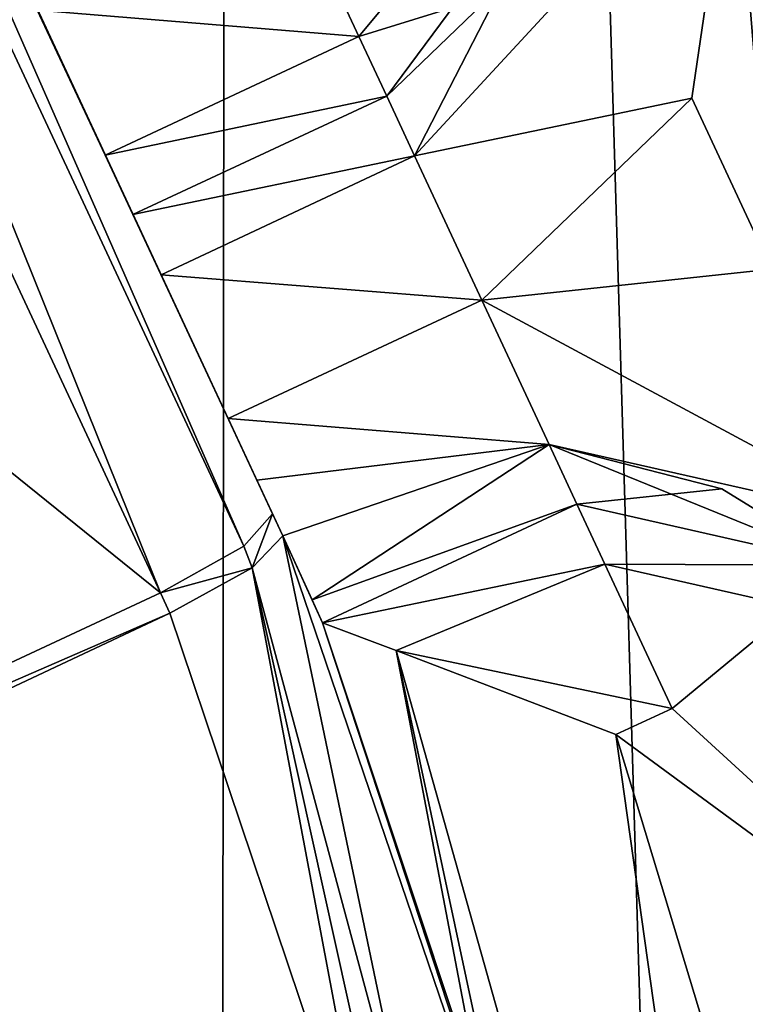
# Model space of a CAD drawing. Header units: millimetres. Extents: x -185 to 185, y -678 to 20.
# Tile 388 of 482: x -4.54 to -2.92, y -36.2 to -34.01. Entities that reach past the tile are written whole.
import ezdxf

# ---------------------------------------------------------------- set-up
doc = ezdxf.new("R2010")
doc.units = ezdxf.units.MM
doc.header["$LTSCALE"] = 65.185185
for name, color, linetype in [('362', 7, 'CONTINUOUS'), ('431', 7, 'CONTINUOUS'), ('432', 7, 'CONTINUOUS'), ('433', 7, 'CONTINUOUS'), ('434', 7, 'CONTINUOUS'), ('435', 7, 'CONTINUOUS'), ('436', 7, 'CONTINUOUS'), ('438', 7, 'CONTINUOUS'), ('446', 7, 'CONTINUOUS'), ('447', 7, 'CONTINUOUS'), ('448', 7, 'CONTINUOUS'), ('449', 7, 'CONTINUOUS'), ('450', 7, 'CONTINUOUS'), ('451', 7, 'CONTINUOUS'), ('477', 7, 'CONTINUOUS'), ('478', 7, 'CONTINUOUS'), ('479', 7, 'CONTINUOUS'), ('480', 7, 'CONTINUOUS'), ('481', 7, 'CONTINUOUS'), ('482', 7, 'CONTINUOUS'), ('483', 7, 'CONTINUOUS'), ('484', 7, 'CONTINUOUS'), ('487', 7, 'CONTINUOUS')]:
    doc.layers.add(name, color=color, linetype=linetype)

msp = doc.modelspace()

# ---------------------------------------------------------------- linework, layer by layer
at = {"layer": '362', "linetype": 'CONTINUOUS'}
for points in [[(-2, -74.7, 19.85), (-2, 0, 19.85), (-4.0571, -6.3535, 19.0337), (-2, -74.7, 19.85)], [(-4.0571, -6.3535, 19.0337), (-4.9632, -10.8898, 17.3182), (-4.1213, -74.7, 18.9713), (-4.0571, -6.3535, 19.0337)], [(-2, -74.7, 19.85), (-4.0571, -6.3535, 19.0337), (-4.1213, -74.7, 18.9713), (-2, -74.7, 19.85)], [(-4.9632, -10.8898, 17.3182), (-4.9909, -11.3399, 17.0834), (-4.1213, -74.7, 18.9713), (-4.9632, -10.8898, 17.3182)], [(-4.9909, -11.3399, 17.0834), (-5, -11.7635, 16.85), (-4.1213, -74.7, 18.9713), (-4.9909, -11.3399, 17.0834)], [(-5, -11.7635, 16.85), (-5, -74.7, 16.85), (-4.1213, -74.7, 18.9713), (-5, -11.7635, 16.85)]]:
    msp.add_3dface(points, dxfattribs=at)
at = {"layer": '431', "linetype": 'CONTINUOUS'}
for points in [[(-3.9327, -33.7305, -6.15), (-3.4411, -33.6392, -6.65), (-3.7833, -34.0509, -6.2965), (-3.9327, -33.7305, -6.15)], [(-3.4411, -33.6392, -6.65), (-3.4882, -33.9593, -6.65), (-3.7833, -34.0509, -6.2965), (-3.4411, -33.6392, -6.65)], [(-3.4882, -33.9593, -6.65), (-3.7214, -34.1836, -6.65), (-3.7833, -34.0509, -6.2965), (-3.4882, -33.9593, -6.65)]]:
    msp.add_3dface(points, dxfattribs=at)
at = {"layer": '432', "linetype": 'CONTINUOUS'}
for points in [[(-3.7214, -34.1836, -6.65), (-3.4882, -33.9593, -6.65), (-3.7214, -34.1836, -10.15), (-3.7214, -34.1836, -6.65)], [(-3.7214, -34.1836, -10.15), (-3.4882, -33.9593, -6.65), (-3.4882, -33.9593, -10.15), (-3.7214, -34.1836, -10.15)]]:
    msp.add_3dface(points, dxfattribs=at)
at = {"layer": '433', "linetype": 'CONTINUOUS'}
for points in [[(-3.7214, -34.1836, -6.65), (-3.7214, -34.1836, -10.15), (-4.2849, -34.4464, -6.65), (-3.7214, -34.1836, -6.65)], [(-4.2849, -34.4464, -6.65), (-3.7214, -34.1836, -10.15), (-4.2849, -34.4464, -10.15), (-4.2849, -34.4464, -6.65)]]:
    msp.add_3dface(points, dxfattribs=at)
at = {"layer": '434', "linetype": 'CONTINUOUS'}
for points in [[(-4.4978, -33.9923, -6.15), (-3.9327, -33.7305, -6.15), (-3.7833, -34.0509, -6.2965), (-4.4978, -33.9923, -6.15)], [(-4.4978, -33.9923, -6.15), (-3.7833, -34.0509, -6.2965), (-4.3465, -34.3143, -6.2972), (-4.4978, -33.9923, -6.15)], [(-3.7833, -34.0509, -6.2965), (-3.7214, -34.1836, -6.65), (-4.3465, -34.3143, -6.2972), (-3.7833, -34.0509, -6.2965)], [(-3.7214, -34.1836, -6.65), (-4.2849, -34.4464, -6.65), (-4.3465, -34.3143, -6.2972), (-3.7214, -34.1836, -6.65)]]:
    msp.add_3dface(points, dxfattribs=at)
at = {"layer": '435', "linetype": 'CONTINUOUS'}
for points in [[(-5.6162, -31.5914, -14.9947), (-5, -32.9129, -5.65), (-3.9749, -35.1112, -14.2342), (-5.6162, -31.5914, -14.9947)], [(-5, -32.9129, -5.65), (-4.9086, -33.1089, -5.9382), (-4.2849, -34.4464, -10.15), (-5, -32.9129, -5.65)], [(-5, -32.9129, -5.65), (-4.2849, -34.4464, -10.15), (-3.9522, -35.1598, -14.2252), (-5, -32.9129, -5.65)], [(-3.9749, -35.1112, -14.2342), (-5, -32.9129, -5.65), (-3.9522, -35.1598, -14.2252), (-3.9749, -35.1112, -14.2342)], [(-4.9086, -33.1089, -5.9382), (-4.4978, -33.9923, -6.15), (-4.3465, -34.3143, -6.2972), (-4.9086, -33.1089, -5.9382)], [(-4.9086, -33.1089, -5.9382), (-4.2849, -34.4464, -6.65), (-4.2849, -34.4464, -10.15), (-4.9086, -33.1089, -5.9382)], [(-4.2849, -34.4464, -6.65), (-4.9086, -33.1089, -5.9382), (-4.3465, -34.3143, -6.2972), (-4.2849, -34.4464, -6.65)], [(-3.9522, -35.1598, -14.2252), (-4.2849, -34.4464, -10.15), (-4.2224, -34.5804, -10.5049), (-3.9522, -35.1598, -14.2252)], [(-4.0736, -34.8996, -10.65), (-3.9522, -35.1598, -14.2252), (-4.2224, -34.5804, -10.5049), (-4.0736, -34.8996, -10.65)], [(-4.01, -35.036, -10.6268), (-3.9522, -35.1598, -14.2252), (-4.0736, -34.8996, -10.65), (-4.01, -35.036, -10.6268)], [(-3.9522, -35.1598, -10.5593), (-3.9522, -35.1598, -14.2252), (-4.01, -35.036, -10.6268), (-3.9522, -35.1598, -10.5593)]]:
    msp.add_3dface(points, dxfattribs=at)
at = {"layer": '436', "linetype": 'CONTINUOUS'}
for points in [[(-5.6813, -31.6674, -15.206), (-5.6162, -31.5914, -14.9947), (-4.0385, -35.1827, -14.443), (-5.6813, -31.6674, -15.206)], [(-5.6162, -31.5914, -14.9947), (-3.9749, -35.1112, -14.2342), (-4.0385, -35.1827, -14.443), (-5.6162, -31.5914, -14.9947)], [(-5.8638, -31.7704, -15.2891), (-5.6813, -31.6674, -15.206), (-4.2241, -35.2866, -14.5294), (-5.8638, -31.7704, -15.2891)], [(-4.2241, -35.2866, -14.5294), (-5.6813, -31.6674, -15.206), (-4.0385, -35.1827, -14.443), (-4.2241, -35.2866, -14.5294)]]:
    msp.add_3dface(points, dxfattribs=at)
at = {"layer": '438', "linetype": 'CONTINUOUS'}
for points in [[(-5.8638, -31.7704, -15.2891), (-4.2241, -35.2866, -14.5294), (-7.5857, -32.5734, -15.2891), (-5.8638, -31.7704, -15.2891)], [(-7.5857, -32.5734, -15.2891), (-4.2241, -35.2866, -14.5294), (-5.9461, -36.0896, -14.5294), (-7.5857, -32.5734, -15.2891)]]:
    msp.add_3dface(points, dxfattribs=at)
at = {"layer": '446', "linetype": 'CONTINUOUS'}
for points in [[(-5.9461, -36.0896, -14.5294), (-4.2241, -35.2866, -14.5294), (-4.2033, -35.3317, -14.5211), (-5.9461, -36.0896, -14.5294)], [(-5.9224, -36.1409, -14.5186), (-5.9461, -36.0896, -14.5294), (-4.2033, -35.3317, -14.5211), (-5.9224, -36.1409, -14.5186)], [(-3.1547, -38.4462, -13.9456), (-5.9224, -36.1409, -14.5186), (-4.2033, -35.3317, -14.5211), (-3.1547, -38.4462, -13.9456)], [(-5.0091, -38.8602, -13.9443), (-5.9224, -36.1409, -14.5186), (-3.1547, -38.4462, -13.9456), (-5.0091, -38.8602, -13.9443)]]:
    msp.add_3dface(points, dxfattribs=at)
at = {"layer": '447', "linetype": 'CONTINUOUS'}
for points in [[(-4.0385, -35.1827, -14.443), (-3.9749, -35.1112, -14.2342), (-4.0198, -35.2307, -14.4377), (-4.0385, -35.1827, -14.443)], [(-3.9749, -35.1112, -14.2342), (-3.9522, -35.1598, -14.2252), (-4.0198, -35.2307, -14.4377), (-3.9749, -35.1112, -14.2342)], [(-4.2241, -35.2866, -14.5294), (-4.0385, -35.1827, -14.443), (-4.0198, -35.2307, -14.4377), (-4.2241, -35.2866, -14.5294)], [(-4.2033, -35.3317, -14.5211), (-4.2241, -35.2866, -14.5294), (-4.0198, -35.2307, -14.4377), (-4.2033, -35.3317, -14.5211)]]:
    msp.add_3dface(points, dxfattribs=at)
at = {"layer": '448', "linetype": 'CONTINUOUS'}
for points in [[(-3.9522, -35.1598, -14.2252), (-2.5879, -41.6923, -13.2563), (-4.0198, -35.2307, -14.4377), (-3.9522, -35.1598, -14.2252)], [(-2.5879, -41.6923, -13.2563), (-3.9522, -35.1598, -14.2252), (-2.8745, -38.3238, -13.6512), (-2.5879, -41.6923, -13.2563)], [(-3.1547, -38.4462, -13.9456), (-4.2033, -35.3317, -14.5211), (-4.0198, -35.2307, -14.4377), (-3.1547, -38.4462, -13.9456)], [(-2.5879, -41.6923, -13.2563), (-2.8001, -41.7104, -13.3424), (-4.0198, -35.2307, -14.4377), (-2.5879, -41.6923, -13.2563)], [(-2.8001, -41.7104, -13.3424), (-3.1547, -38.4462, -13.9456), (-4.0198, -35.2307, -14.4377), (-2.8001, -41.7104, -13.3424)]]:
    msp.add_3dface(points, dxfattribs=at)
at = {"layer": '449', "linetype": 'CONTINUOUS'}
for points in [[(-3.9522, -35.1598, -14.2252), (-3.9522, -35.1598, -10.5593), (-3.8868, -35.3019, -10.3807), (-3.9522, -35.1598, -14.2252)], [(-2.8745, -38.3238, -13.6512), (-3.9522, -35.1598, -14.2252), (-3.8636, -35.3533, -10.15), (-2.8745, -38.3238, -13.6512)], [(-3.8636, -35.3533, -10.15), (-3.9522, -35.1598, -14.2252), (-3.8868, -35.3019, -10.3807), (-3.8636, -35.3533, -10.15)], [(-2.8447, -38.4596, -6.65), (-2.8745, -38.3238, -13.6512), (-3.8636, -35.3533, -10.15), (-2.8447, -38.4596, -6.65)], [(-3.8636, -35.3533, -6.65), (-2.8447, -38.4596, -6.65), (-3.8636, -35.3533, -10.15), (-3.8636, -35.3533, -6.65)]]:
    msp.add_3dface(points, dxfattribs=at)
at = {"layer": '450', "linetype": 'CONTINUOUS'}
for points in [[(-2.8447, -38.4596, -6.65), (-3.8636, -35.3533, -6.65), (-3.7001, -35.4145, -6.3198), (-2.8447, -38.4596, -6.65)], [(-2.3536, -41.7104, -6.2964), (-2.5, -41.7104, -6.65), (-3.7001, -35.4145, -6.3198), (-2.3536, -41.7104, -6.2964)], [(-2.5, -41.7104, -6.65), (-2.8447, -38.4596, -6.65), (-3.7001, -35.4145, -6.3198), (-2.5, -41.7104, -6.65)], [(-3.2122, -35.6013, -6.15), (-2.3536, -41.7104, -6.2964), (-3.7001, -35.4145, -6.3198), (-3.2122, -35.6013, -6.15)], [(-2.306, -38.5963, -6.15), (-2.3536, -41.7104, -6.2964), (-3.2122, -35.6013, -6.15), (-2.306, -38.5963, -6.15)]]:
    msp.add_3dface(points, dxfattribs=at)
at = {"layer": '451', "linetype": 'CONTINUOUS'}
for points in [[(-2.2579, -36.3018, -6.15), (-3.2122, -35.6013, -6.15), (-3.0875, -35.5431, -6.15), (-2.2579, -36.3018, -6.15)], [(-2.306, -38.5963, -6.15), (-3.2122, -35.6013, -6.15), (-2.2579, -36.3018, -6.15), (-2.306, -38.5963, -6.15)]]:
    msp.add_3dface(points, dxfattribs=at)
at = {"layer": '477', "linetype": 'CONTINUOUS'}
for points in [[(-2.5813, -31.4714, -10.65), (-2.8666, -34.5678, -10.65), (-2.9495, -33.5479, -10.65), (-2.5813, -31.4714, -10.65)], [(-2.9495, -33.5479, -10.65), (-2.8666, -34.5678, -10.65), (-3.0436, -34.1882, -10.65), (-2.9495, -33.5479, -10.65)], [(-2.8666, -34.5678, -10.65), (-3.5101, -34.6368, -10.65), (-3.0436, -34.1882, -10.65), (-2.8666, -34.5678, -10.65)]]:
    msp.add_3dface(points, dxfattribs=at)
at = {"layer": '478', "linetype": 'CONTINUOUS'}
for points in [[(-3.5101, -34.6368, -10.65), (-2.8666, -34.5678, -10.65), (-2.5885, -35.1321, -10.5036), (-3.5101, -34.6368, -10.65)], [(-3.5101, -34.6368, -10.65), (-2.5885, -35.1321, -10.5036), (-3.3607, -34.9572, -10.5036), (-3.5101, -34.6368, -10.65)], [(-2.9771, -35.0555, -10.15), (-3.2988, -35.0899, -10.15), (-3.3607, -34.9572, -10.5036), (-2.9771, -35.0555, -10.15)], [(-2.7016, -35.2252, -10.15), (-2.9771, -35.0555, -10.15), (-3.3607, -34.9572, -10.5036), (-2.7016, -35.2252, -10.15)], [(-2.5885, -35.1321, -10.5036), (-2.7016, -35.2252, -10.15), (-3.3607, -34.9572, -10.5036), (-2.5885, -35.1321, -10.5036)]]:
    msp.add_3dface(points, dxfattribs=at)
at = {"layer": '479', "linetype": 'CONTINUOUS'}
for points in [[(-3.2988, -35.0899, -10.15), (-2.9771, -35.0555, -10.15), (-3.2988, -35.0899, -6.65), (-3.2988, -35.0899, -10.15)], [(-3.2988, -35.0899, -6.65), (-2.9771, -35.0555, -10.15), (-2.9771, -35.0555, -6.65), (-3.2988, -35.0899, -6.65)], [(-2.9771, -35.0555, -10.15), (-2.7016, -35.2252, -10.15), (-2.9771, -35.0555, -6.65), (-2.9771, -35.0555, -10.15)], [(-2.7016, -35.2252, -10.15), (-2.7016, -35.2252, -6.65), (-2.9771, -35.0555, -6.65), (-2.7016, -35.2252, -10.15)]]:
    msp.add_3dface(points, dxfattribs=at)
at = {"layer": '480', "linetype": 'CONTINUOUS'}
for points in [[(-2.7016, -35.2252, -6.65), (-3.2988, -35.0899, -6.65), (-2.9771, -35.0555, -6.65), (-2.7016, -35.2252, -6.65)], [(-3.2988, -35.0899, -6.65), (-2.7016, -35.2252, -6.65), (-3.2369, -35.2227, -6.2965), (-3.2988, -35.0899, -6.65)], [(-3.0875, -35.5431, -6.15), (-3.2369, -35.2227, -6.2965), (-2.8146, -35.3183, -6.2964), (-3.0875, -35.5431, -6.15)], [(-3.2369, -35.2227, -6.2965), (-2.7016, -35.2252, -6.65), (-2.8146, -35.3183, -6.2964), (-3.2369, -35.2227, -6.2965)]]:
    msp.add_3dface(points, dxfattribs=at)
at = {"layer": '481', "linetype": 'CONTINUOUS'}
for points in [[(-3.8636, -35.3533, -6.65), (-3.2988, -35.0899, -6.65), (-3.2369, -35.2227, -6.2965), (-3.8636, -35.3533, -6.65)], [(-3.7001, -35.4145, -6.3198), (-3.8636, -35.3533, -6.65), (-3.2369, -35.2227, -6.2965), (-3.7001, -35.4145, -6.3198)], [(-3.0875, -35.5431, -6.15), (-3.7001, -35.4145, -6.3198), (-3.2369, -35.2227, -6.2965), (-3.0875, -35.5431, -6.15)], [(-3.2122, -35.6013, -6.15), (-3.7001, -35.4145, -6.3198), (-3.0875, -35.5431, -6.15), (-3.2122, -35.6013, -6.15)]]:
    msp.add_3dface(points, dxfattribs=at)
at = {"layer": '482', "linetype": 'CONTINUOUS'}
for points in [[(-3.8636, -35.3533, -6.65), (-3.8636, -35.3533, -10.15), (-3.2988, -35.0899, -6.65), (-3.8636, -35.3533, -6.65)], [(-3.8636, -35.3533, -10.15), (-3.2988, -35.0899, -10.15), (-3.2988, -35.0899, -6.65), (-3.8636, -35.3533, -10.15)]]:
    msp.add_3dface(points, dxfattribs=at)
at = {"layer": '483', "linetype": 'CONTINUOUS'}
for points in [[(-4.2849, -34.4464, -10.15), (-3.7214, -34.1836, -10.15), (-3.6595, -34.3164, -10.5036), (-4.2849, -34.4464, -10.15)], [(-4.2224, -34.5804, -10.5049), (-4.2849, -34.4464, -10.15), (-3.6595, -34.3164, -10.5036), (-4.2224, -34.5804, -10.5049)], [(-3.5101, -34.6368, -10.65), (-4.2224, -34.5804, -10.5049), (-3.6595, -34.3164, -10.5036), (-3.5101, -34.6368, -10.65)], [(-4.0736, -34.8996, -10.65), (-4.2224, -34.5804, -10.5049), (-3.5101, -34.6368, -10.65), (-4.0736, -34.8996, -10.65)], [(-4.0736, -34.8996, -10.65), (-3.5101, -34.6368, -10.65), (-3.3607, -34.9572, -10.5036), (-4.0736, -34.8996, -10.65)], [(-4.01, -35.036, -10.6268), (-4.0736, -34.8996, -10.65), (-3.3607, -34.9572, -10.5036), (-4.01, -35.036, -10.6268)], [(-3.9522, -35.1598, -10.5593), (-4.01, -35.036, -10.6268), (-3.3607, -34.9572, -10.5036), (-3.9522, -35.1598, -10.5593)], [(-3.8868, -35.3019, -10.3807), (-3.9522, -35.1598, -10.5593), (-3.3607, -34.9572, -10.5036), (-3.8868, -35.3019, -10.3807)], [(-3.2988, -35.0899, -10.15), (-3.8868, -35.3019, -10.3807), (-3.3607, -34.9572, -10.5036), (-3.2988, -35.0899, -10.15)], [(-3.8636, -35.3533, -10.15), (-3.8868, -35.3019, -10.3807), (-3.2988, -35.0899, -10.15), (-3.8636, -35.3533, -10.15)]]:
    msp.add_3dface(points, dxfattribs=at)
at = {"layer": '484', "linetype": 'CONTINUOUS'}
for points in [[(-2.9495, -33.5479, -10.65), (-3.0436, -34.1882, -10.65), (-3.6595, -34.3164, -10.5036), (-2.9495, -33.5479, -10.65)], [(-2.9495, -33.5479, -10.65), (-3.6595, -34.3164, -10.5036), (-3.2972, -33.6124, -10.5036), (-2.9495, -33.5479, -10.65)], [(-3.7214, -34.1836, -10.15), (-3.4882, -33.9593, -10.15), (-3.2972, -33.6124, -10.5036), (-3.7214, -34.1836, -10.15)], [(-3.6595, -34.3164, -10.5036), (-3.7214, -34.1836, -10.15), (-3.2972, -33.6124, -10.5036), (-3.6595, -34.3164, -10.5036)], [(-3.0436, -34.1882, -10.65), (-3.5101, -34.6368, -10.65), (-3.6595, -34.3164, -10.5036), (-3.0436, -34.1882, -10.65)]]:
    msp.add_3dface(points, dxfattribs=at)
at = {"layer": '487', "linetype": 'CONTINUOUS'}
msp.add_3dface([(-2.2579, -36.3018, -6.15), (-3.0875, -35.5431, -6.15), (-2.8146, -35.3183, -6.2964), (-2.2579, -36.3018, -6.15)], dxfattribs=at)

doc.saveas('drawing.dxf')
